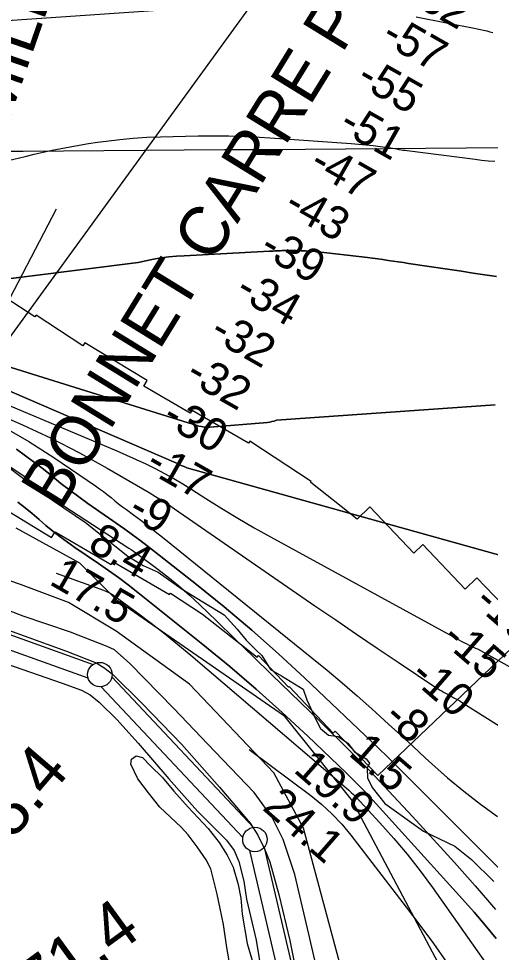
# Model space of a CAD drawing. Extents: x 3540316 to 3578335, y 553172 to 578787.
# Drawn here: x 3547761 to 3548726, y 563019 to 564929 of the extents above; entities that cross this region are included whole.
import ezdxf

# ---------------------------------------------------------------- set-up
doc = ezdxf.new("R2010")
doc.units = 0
for name, color, linetype in [('V-CHAN-NAID', 7, 'Continuous'), ('V-FLOD-BASE', 7, 'Continuous'), ('V-GRID-MAJR', 7, 'Continuous'), ('V-LEVE-TOET', 7, 'Continuous'), ('V-RIVR-EDGE', 7, 'Continuous'), ('V-RIVR-RANG', 7, 'Continuous'), ('V-RRAP-RVMT', 7, 'Continuous'), ('V-SITE-VEGE', 7, 'Continuous'), ('V-SURV-IDEN', 7, 'Continuous'), ('V-SURV-LINE', 7, 'Continuous'), ('V-TOPO-DPTH', 7, 'Continuous'), ('V-TOPO-MAJR', 7, 'Continuous'), ('V-TOPO-MINR', 7, 'Continuous'), ('V-TOPO-WATR', 7, 'Continuous'), ('V-UTIL-LINE', 7, 'Continuous')]:
    doc.layers.add(name, color=color, linetype=linetype)

msp = doc.modelspace()

# ---------------------------------------------------------------- linework, layer by layer
at = {"layer": 'V-FLOD-BASE'}
msp.add_lwpolyline([(3547732.8, 563681.3), (3547859, 563635.1), (3547920.3, 563611.6), (3547936, 563602.3), (3547953.7, 563588.4), (3548014.1, 563528.4), (3548095, 563444.7), (3548172.1, 563357.5), (3548235.3, 563283.4), (3548250.7, 563259.2), (3548264.3, 563231.1), (3548275.4, 563204.2), (3548293.5, 563137.7), (3548316.5, 563043.4), (3548335.6, 562949), (3548357.9, 562845.3), (3548380.5, 562744.8), (3548397.3, 562646.1), (3548408.5, 562557.6), (3548412.6, 562529.5), (3548447.8, 562533.6)], dxfattribs=at)
at = {"layer": 'V-GRID-MAJR'}
msp.add_spline([(3544475.4, 564634.2), (3549748.1, 564672.9), (3555020.8, 564712.4), (3560293.6, 564752.7), (3565566.3, 564793.7), (3570839, 564835.5), (3576111.7, 564878.1)], degree=3, dxfattribs=at)
at = {"layer": 'V-LEVE-TOET'}
for points in [[(3548383.5, 562932.5), (3548355.2, 563056.6), (3548326.2, 563178.3), (3548302.9, 563250.2), (3548279.1, 563296.3), (3548243.1, 563346.6), (3548162.5, 563430.3), (3548078.8, 563518.3), (3547988.9, 563610.5), (3547957.7, 563638.2), (3547942.4, 563644.7), (3547867.7, 563674.4), (3547770.7, 563707), (3547718.8, 563726.6)], [(3547720, 563614.9), (3547850.4, 563570), (3547889.7, 563555.4), (3547907.8, 563546.1), (3547925.9, 563530.9), (3547962.2, 563495.9), (3548006.1, 563447.2), (3548068.5, 563374), (3548127.3, 563307.8), (3548186.9, 563249), (3548202, 563227.6), (3548211.9, 563205.3), (3548222, 563165), (3548227.7, 563128.2), (3548247.1, 563044.1), (3548259, 562973.2)]]:
    msp.add_lwpolyline(points, dxfattribs=at)
at = {"layer": 'V-RIVR-EDGE'}
for points in [[(3547734, 564019.6), (3547780.2, 563988.3), (3547786.1, 563975.7), (3547832.9, 563943.1), (3547898.2, 563898.5), (3547985.1, 563829.9), (3548016.3, 563810.6), (3548046.8, 563797.3), (3548096, 563762.4), (3548138.5, 563736.5), (3548181.7, 563709.9), (3548208.6, 563680.5), (3548226.6, 563657.6), (3548247.6, 563637.7), (3548258.9, 563626.3), (3548276.9, 563598), (3548299.1, 563584.8), (3548343.4, 563557.7), (3548351.2, 563536), (3548370.3, 563494), (3548379.2, 563477.1), (3548395.4, 563463.3), (3548415.2, 563460.8), (3548435, 563447), (3548448.8, 563429.5), (3548472.1, 563415.1), (3548479.3, 563406.6), (3548474.5, 563395.8), (3548475, 563376.6), (3548484.6, 563356.8), (3548510.3, 563323.7), (3548589.4, 563267.1)], [(3548589.4, 563267.1), (3548653.6, 563236.3), (3548687.7, 563209.2), (3548733.3, 563164.1)]]:
    msp.add_lwpolyline(points, dxfattribs=at)
at = {"layer": 'V-RIVR-RANG'}
msp.add_line((3547430.8, 563760.8), (3547839.1, 564540.3), dxfattribs=at)
at = {"layer": 'V-RRAP-RVMT'}
for p, q in [((3547794.4, 564319.1), (3547685.1, 564390.8)), ((3547796.9, 564322.9), (3547794.4, 564319.1)), ((3547892.8, 564260), (3547796.9, 564322.9)), ((3547896.8, 564266.5), (3547892.8, 564260)), ((3548024.1, 564189.1), (3547896.8, 564266.5)), ((3548017.2, 564177.8), (3548024.1, 564189.1)), ((3548112.6, 564122), (3548017.2, 564177.8)), ((3548116.1, 564128), (3548112.6, 564122)), ((3548231.6, 564060.6), (3548116.1, 564128)), ((3548234.3, 564064.8), (3548231.6, 564060.6)), ((3548360.1, 563982.2), (3548234.3, 564064.8)), ((3548359.1, 563980.5), (3548360.1, 563982.2)), ((3548454, 563905.6), (3548359.1, 563980.5)), ((3547701.5, 563945.2), (3547828.8, 563867.8)), ((3548480, 563930.4), (3548454, 563905.6)), ((3548570, 563836.2), (3548480, 563930.4)), ((3547828.8, 563867.8), (3547836.1, 563879.7)), ((3547836.1, 563879.7), (3547950.7, 563812.9)), ((3548588.1, 563853.4), (3548570, 563836.2)), ((3548675.1, 563762.5), (3548588.1, 563853.4)), ((3547950.7, 563812.9), (3547954.2, 563818.8)), ((3547954.2, 563818.8), (3548070.2, 563751.1)), ((3548699.1, 563785.4), (3548675.1, 563762.5)), ((3548804.4, 563675.3), (3548699.1, 563785.4)), ((3548070.2, 563751.1), (3548072.1, 563754.3)), ((3548072.1, 563754.3), (3548137.7, 563711.2)), ((3548137.7, 563711.2), (3548249.3, 563623)), ((3548496.4, 563380.8), (3548804.4, 563675.3)), ((3548249.3, 563623), (3548252, 563626.4)), ((3548252, 563626.4), (3548313.7, 563561.9)), ((3548313.7, 563561.9), (3548314.6, 563562.8)), ((3548314.6, 563562.8), (3548405.2, 563468)), ((3548405.2, 563468), (3548409.3, 563471.9)), ((3548409.3, 563471.9), (3548496.4, 563380.8))]:
    msp.add_line(p, q, dxfattribs=at)
at = {"layer": 'V-SITE-VEGE'}
for p, q in [((3547755.4, 563887.8), (3547885.7, 563816.1)), ((3547885.7, 563816.1), (3547960.7, 563741.1)), ((3547765, 563772.1), (3547720.8, 563787)), ((3547863.4, 563734.9), (3547765, 563772.1)), ((3547960.7, 563676.2), (3547863.4, 563734.9)), ((3547960.7, 563741.1), (3548303.5, 563504.4)), ((3548111, 563567.9), (3547960.7, 563676.2)), ((3548283.5, 563386.2), (3548111, 563567.9)), ((3548303.5, 563504.4), (3548443.6, 563329.4)), ((3548344.4, 563273.2), (3548283.5, 563386.2)), ((3548443.6, 563329.4), (3548640.5, 562958.2)), ((3548420.4, 562989.1), (3548344.4, 563273.2))]:
    msp.add_line(p, q, dxfattribs=at)
msp.add_lwpolyline([(3548194.2, 562990), (3548187.3, 563029), (3548180.4, 563076.3), (3548173.9, 563108.7), (3548167.8, 563138.3), (3548154.5, 563189.8), (3548145, 563208.5), (3548126.5, 563235.4), (3548107.9, 563259.5), (3548094.1, 563275.4), (3548050.5, 563316.5), (3548026.8, 563345.3), (3548005.5, 563374.5), (3547991.2, 563404.5), (3547992.3, 563414.2), (3548001.7, 563421), (3548014.6, 563417.9), (3548031.5, 563400.8), (3548055.5, 563377.2), (3548079.2, 563349.2), (3548108.3, 563316.1), (3548148.9, 563272.3), (3548171.8, 563243.9), (3548188, 563217.8), (3548200.6, 563193.3), (3548210.3, 563158.2), (3548216.3, 563130.1), (3548218.5, 563097.6), (3548228.7, 563037.1), (3548241.1, 562995.8)], dxfattribs=at)
at = {"layer": 'V-SURV-LINE'}
for points in [[(3547475.2, 563765.6), (3547913.9, 563608.3)], [(3547903.8, 563580), (3547465, 563737.3)], [(3547952.3, 563583.1), (3548242, 563275)], [(3548220.2, 563254.5), (3547930.4, 563562.6)], [(3548264, 563234.1), (3548394.5, 562674.7)], [(3548365.3, 562667.9), (3548234.7, 563227.3)]]:
    msp.add_lwpolyline(points, dxfattribs=at)
for centre in [(3547927.6, 563587.4), (3548244.8, 563250.2)]:
    msp.add_circle(centre, 25, dxfattribs=at)
at = {"layer": 'V-TOPO-DPTH'}
for points in [[(3548738.8, 564402), (3548714.9, 564405.5), (3548691.1, 564409), (3548667.2, 564412.5), (3548643.4, 564416), (3548559.2, 564428.7), (3548548.7, 564430.2), (3548538.2, 564431.8), (3548527.7, 564433.4), (3548517.2, 564434.9), (3548506.7, 564436.5), (3548496.1, 564437.9), (3548485.6, 564439.2), (3548475.1, 564440.5), (3548368.1, 564452.7), (3548358.2, 564453.6), (3548348.3, 564454.3), (3548338.4, 564454.7), (3548328.5, 564454.9), (3548304.5, 564454.8), (3548300.8, 564454.8), (3548297.1, 564454.7), (3548293.4, 564454.6), (3548289.7, 564454.4), (3548286, 564454.2), (3548282.3, 564454), (3548278.6, 564453.8), (3548274.9, 564453.6), (3548100.1, 564444.4), (3548084.3, 564443.3), (3548068.5, 564441.8), (3548052.7, 564439.8), (3548037, 564437.4), (3548021.5, 564434.2), (3548006.1, 564430.2), (3547430.3, 564358.4)], [(3548738.8, 564402), (3548714.9, 564405.5), (3548691.1, 564409), (3548667.2, 564412.5), (3548643.4, 564416), (3548559.2, 564428.7), (3548548.7, 564430.2), (3548538.2, 564431.8), (3548527.7, 564433.4), (3548517.2, 564434.9), (3548506.7, 564436.5), (3548496.1, 564437.9), (3548485.6, 564439.2), (3548475.1, 564440.5), (3548368.1, 564452.7), (3548358.2, 564453.6), (3548348.3, 564454.3), (3548338.4, 564454.7), (3548328.5, 564454.9), (3548304.5, 564454.8), (3548300.8, 564454.8), (3548297.1, 564454.7), (3548293.4, 564454.6), (3548289.7, 564454.4), (3548286, 564454.2), (3548282.3, 564454), (3548278.6, 564453.8), (3548274.9, 564453.6), (3548100.1, 564444.4), (3548084.3, 564443.3), (3548068.5, 564441.8), (3548052.7, 564439.8), (3548037, 564437.4), (3548021.5, 564434.2), (3548006.1, 564430.2), (3547430.3, 564358.4)], [(3548736.1, 564139), (3548288.7, 564107.8), (3548284.2, 564106.2), (3548279.6, 564104.9), (3548275, 564103.9), (3548270.3, 564103.3), (3548152.6, 564093.7), (3548146.9, 564093.6), (3548141.2, 564093.8), (3548135.6, 564094.7), (3548130.1, 564096), (3548124.5, 564097.7), (3548119, 564099.3), (3548113.5, 564101), (3548108, 564102.7), (3547448.7, 564308.4)], [(3547448.7, 564308.4), (3548108, 564102.7), (3548113.5, 564101), (3548119, 564099.3), (3548124.5, 564097.7), (3548130.1, 564096), (3548135.6, 564094.7), (3548141.2, 564093.8), (3548146.9, 564093.6), (3548152.6, 564093.7), (3548270.3, 564103.3), (3548275, 564103.9), (3548279.6, 564104.9), (3548284.2, 564106.2), (3548288.7, 564107.8), (3548736.1, 564139)], [(3548840.8, 563805), (3548105.4, 564010.2), (3548099.8, 564012.9), (3548094.2, 564015.5), (3548088.6, 564018), (3548082.9, 564020.5), (3547592.8, 564232.4)], [(3547592.8, 564232.4), (3548082.9, 564020.5), (3548088.6, 564018), (3548094.2, 564015.5), (3548099.8, 564012.9), (3548105.4, 564010.2), (3548840.8, 563805)], [(3547709.5, 564124.6), (3547769.1, 564098.6), (3547827.9, 564071), (3547885.6, 564041), (3547942.5, 564009.5), (3548028.3, 563959.7), (3548041.6, 563951.8), (3548054.8, 563943.7), (3548067.8, 563935.2), (3548080.6, 563926.6), (3548367.7, 563728.3), (3548410.1, 563699.2), (3548452.5, 563670.2), (3548495.2, 563641.4), (3548537.9, 563612.8), (3548615.2, 563561.2), (3548619.4, 563558.5), (3548623.6, 563555.9), (3548627.9, 563553.4), (3548632.2, 563551), (3548636.2, 563548.8), (3548640.2, 563546.7), (3548644.1, 563544.5), (3548648.1, 563542.3), (3548652, 563540.1), (3548656, 563537.9), (3548659.9, 563535.7), (3548663.9, 563533.5), (3548667.8, 563531.3), (3549862, 562780.5)], [(3547709.5, 564124.6), (3547769.1, 564098.6), (3547827.9, 564071), (3547885.6, 564041), (3547942.5, 564009.5), (3548028.3, 563959.7), (3548041.6, 563951.8), (3548054.8, 563943.7), (3548067.8, 563935.2), (3548080.6, 563926.6), (3548367.7, 563728.3), (3548410.1, 563699.2), (3548452.5, 563670.2), (3548495.2, 563641.4), (3548537.9, 563612.8), (3548615.2, 563561.2), (3548619.4, 563558.5), (3548623.6, 563555.9), (3548627.9, 563553.4), (3548632.2, 563551), (3548636.2, 563548.8), (3548640.2, 563546.7), (3548644.1, 563544.5), (3548648.1, 563542.3), (3548652, 563540.1), (3548656, 563537.9), (3548659.9, 563535.7), (3548663.9, 563533.5), (3548667.8, 563531.3), (3549862, 562780.5)], [(3548756.5, 563178.8), (3548522.1, 563413.1), (3548516, 563419.1), (3548509.9, 563425.1), (3548503.8, 563431), (3548497.6, 563436.9), (3548347, 563579.9), (3548293.1, 563629.7), (3548238.3, 563678.5), (3548182.1, 563725.8), (3548125.1, 563772.1), (3548039.4, 563839.6), (3548024.4, 563851.2), (3548009.3, 563862.6), (3547994, 563873.7), (3547978.5, 563884.7), (3547902.9, 563937.5), (3547884.3, 563950.8), (3547865.8, 563964.5), (3547847.7, 563978.6), (3547829.9, 563993.1), (3547812, 564007.5), (3547793.9, 564021.6), (3547775.5, 564035.2), (3547756.8, 564048.5)], [(3547756.8, 564048.5), (3547775.5, 564035.2), (3547793.9, 564021.6), (3547812, 564007.5), (3547829.9, 563993.1), (3547847.7, 563978.6), (3547865.8, 563964.5), (3547884.3, 563950.8), (3547902.9, 563937.5), (3547978.5, 563884.7), (3547994, 563873.7), (3548009.3, 563862.6), (3548024.4, 563851.2), (3548039.4, 563839.6), (3548125.1, 563772.1), (3548182.1, 563725.8), (3548238.3, 563678.5), (3548293.1, 563629.7), (3548347, 563579.9), (3548497.6, 563436.9), (3548503.8, 563431), (3548509.9, 563425.1), (3548516, 563419.1), (3548522.1, 563413.1), (3548756.5, 563178.8)], [(3548738.3, 563047.3), (3548716.1, 563074.7), (3548693.2, 563101.6), (3548669.8, 563128), (3548479.7, 563337.3), (3548467.8, 563350.1), (3548455.7, 563362.8), (3548443.3, 563375.2), (3548430.8, 563387.4), (3548352.9, 563461.7), (3548300.7, 563510.2), (3548247.6, 563557.8), (3548193.3, 563604), (3548138.2, 563649.3), (3548005.3, 563755.6), (3547985.5, 563771), (3547965.5, 563786.1), (3547945.1, 563800.7), (3547924.5, 563815), (3547876.4, 563847.4), (3547861.1, 563858.1), (3547846.2, 563869.1), (3547831.6, 563880.8), (3547817.3, 563892.7), (3547803.2, 563904.8), (3547788.9, 563916.8), (3547774.4, 563928.5), (3547759.8, 563940.1)]]:
    msp.add_lwpolyline(points, dxfattribs=at)
at = {"layer": 'V-TOPO-MAJR'}
msp.add_lwpolyline([(3547704.7, 564631.2), (3547774.7, 564647.6), (3547793.1, 564651.9), (3547811.5, 564656), (3547830, 564660), (3547848.4, 564663.8), (3547866.9, 564667.4), (3547885.5, 564670.8), (3547904.1, 564673.8), (3547922.8, 564676.5), (3547940.6, 564679), (3547968.3, 564682.3), (3547996, 564684.9), (3548023.8, 564686.7), (3548051.6, 564687.8), (3548128.9, 564689.5), (3548149.8, 564689.8), (3548170.7, 564689.8), (3548191.6, 564689.4), (3548212.5, 564688.8), (3548233.4, 564687.8), (3548254.3, 564686.8), (3548275.1, 564685.5), (3548296, 564684.2), (3548441.9, 564674.1), (3548456.8, 564672.9), (3548471.6, 564671.5), (3548486.5, 564669.8), (3548501.3, 564667.8), (3548522.3, 564664.8), (3548526.5, 564664.2), (3548530.8, 564663.5), (3548535.1, 564662.8), (3548539.4, 564662), (3548543.7, 564661.3), (3548548, 564660.6), (3548552.3, 564660), (3548556.6, 564659.4), (3548695.3, 564641.6), (3548708.7, 564640), (3548722.1, 564638.7), (3548735.5, 564637.8)], dxfattribs=at)
at = {"layer": 'V-TOPO-MINR'}
for points in [[(3547728.5, 564925), (3548374.6, 564969.7)], [(3548574.4, 564932.8), (3548595.3, 564928.9), (3548616.2, 564925), (3548637.1, 564920.9), (3548658, 564916.8), (3548686.8, 564911), (3548693.3, 564909.7), (3548699.7, 564908.4), (3548706.2, 564907), (3548712.6, 564905.6), (3548719, 564904.1), (3548725.4, 564902.7), (3548731.8, 564901.2)], [(3547430.3, 564358.4), (3548006.1, 564430.2), (3548021.5, 564434.2), (3548037, 564437.4), (3548052.7, 564439.8), (3548068.5, 564441.8), (3548084.3, 564443.3), (3548100.1, 564444.4), (3548274.9, 564453.6), (3548278.6, 564453.8), (3548282.3, 564454), (3548286, 564454.2), (3548289.7, 564454.4), (3548293.4, 564454.6), (3548297.1, 564454.7), (3548300.8, 564454.8), (3548304.5, 564454.8), (3548328.5, 564454.9), (3548338.4, 564454.7), (3548348.3, 564454.3), (3548358.2, 564453.6), (3548368.1, 564452.7), (3548475.1, 564440.5), (3548485.6, 564439.2), (3548496.1, 564437.9), (3548506.7, 564436.5), (3548517.2, 564434.9), (3548527.7, 564433.4), (3548538.2, 564431.8), (3548548.7, 564430.2), (3548559.2, 564428.7), (3548643.4, 564416), (3548667.2, 564412.5), (3548691.1, 564409), (3548714.9, 564405.5), (3548738.8, 564402)], [(3547448.7, 564308.4), (3548108, 564102.7), (3548113.5, 564101), (3548119, 564099.3), (3548124.5, 564097.7), (3548130.1, 564096), (3548135.6, 564094.7), (3548141.2, 564093.8), (3548146.9, 564093.6), (3548152.6, 564093.7), (3548270.3, 564103.3), (3548275, 564103.9), (3548279.6, 564104.9), (3548284.2, 564106.2), (3548288.7, 564107.8), (3548736.1, 564139)], [(3547435.9, 564266.9), (3547962.1, 564045.1), (3547982, 564036.5), (3548001.7, 564027.6), (3548021.3, 564018.4), (3548040.8, 564008.9), (3548059.9, 563998.9), (3548078.9, 563988.5), (3548097.5, 563977.5), (3548115.9, 563966.1), (3548144.3, 563947.8), (3548177, 563927.3), (3548209.9, 563907.3), (3548243.2, 563888), (3548276.8, 563869.2), (3548657.3, 563661.2), (3548662.2, 563658.6), (3548667.1, 563656), (3548672, 563653.4), (3548676.9, 563650.9), (3548681.5, 563648.5), (3548684.2, 563647.2), (3548686.8, 563645.9), (3548689.6, 563644.7), (3548692.3, 563643.5), (3548695, 563642.3), (3548697.8, 563641.1), (3548700.5, 563640), (3549222.3, 563349.2)], [(3547592.8, 564232.4), (3548082.9, 564020.5), (3548088.6, 564018), (3548094.2, 564015.5), (3548099.8, 564012.9), (3548105.4, 564010.2), (3548840.8, 563805)], [(3547709.5, 564124.6), (3547769.1, 564098.6), (3547827.9, 564071), (3547885.6, 564041), (3547942.5, 564009.5), (3548028.3, 563959.7), (3548041.6, 563951.8), (3548054.8, 563943.7), (3548067.8, 563935.2), (3548080.6, 563926.6), (3548367.7, 563728.3), (3548410.1, 563699.2), (3548452.5, 563670.2), (3548495.2, 563641.4), (3548537.9, 563612.8), (3548615.2, 563561.2), (3548619.4, 563558.5), (3548623.6, 563555.9), (3548627.9, 563553.4), (3548632.2, 563551), (3548636.2, 563548.8), (3548640.2, 563546.7), (3548644.1, 563544.5), (3548648.1, 563542.3), (3548652, 563540.1), (3548656, 563537.9), (3548659.9, 563535.7), (3548663.9, 563533.5), (3548667.8, 563531.3), (3549862, 562780.5)], [(3547728.9, 564094.9), (3547781.9, 564064.6), (3547833.6, 564031.7), (3547918.6, 563973.4), (3547926.7, 563967.7), (3547934.8, 563961.8), (3547942.7, 563955.7), (3547950.4, 563949.5), (3547958.2, 563943.2), (3547966, 563937.1), (3547973.9, 563931), (3547981.9, 563925.1), (3547996.1, 563914.6), (3548011.2, 563903.4), (3548026.2, 563892.1), (3548041, 563880.5), (3548055.7, 563868.8), (3548361.5, 563622), (3548392.6, 563596.5), (3548423.4, 563570.6), (3548453.7, 563544.2), (3548483.7, 563517.5), (3548493, 563509.1), (3548518.2, 563486.3), (3548543.3, 563463.4), (3548568.3, 563440.5), (3548593.3, 563417.5), (3548606.9, 563405.1), (3548639.1, 563376.6), (3548672.1, 563348.9), (3548706.2, 563322.6), (3548741, 563297.2)], [(3547737.8, 564014), (3547766, 563992.4), (3547794.8, 563971.8), (3547824.2, 563951.9), (3547986.9, 563846.3), (3547991.7, 563843.1), (3547996.4, 563839.9), (3548001.1, 563836.6), (3548005.7, 563833.3), (3548043.3, 563805.4), (3548066.4, 563787.7), (3548088.9, 563769.3), (3548110.7, 563750.1), (3548132, 563730.2), (3548165.9, 563697.3), (3548203.8, 563660.6), (3548241.6, 563623.8), (3548279.5, 563587.1), (3548317.4, 563550.4), (3548357.7, 563511.4), (3548378.2, 563491.5), (3548398.7, 563471.4), (3548419.1, 563451.3), (3548439.4, 563431.1), (3548459.6, 563410.8), (3548479.6, 563390.3), (3548499.4, 563369.6), (3548519.1, 563348.8), (3548567.1, 563297.3), (3548610.4, 563250.3), (3548653.3, 563203), (3548695.5, 563155.1), (3548737.3, 563106.9)], [(3547759.8, 563940.1), (3547774.4, 563928.5), (3547788.9, 563916.8), (3547803.2, 563904.8), (3547817.3, 563892.7), (3547831.6, 563880.8), (3547846.2, 563869.1), (3547861.1, 563858.1), (3547876.4, 563847.4), (3547924.5, 563815), (3547945.1, 563800.7), (3547965.5, 563786.1), (3547985.5, 563771), (3548005.3, 563755.6), (3548138.2, 563649.3), (3548193.3, 563604), (3548247.6, 563557.8), (3548300.7, 563510.2), (3548352.9, 563461.7), (3548430.8, 563387.4), (3548443.3, 563375.2), (3548455.7, 563362.8), (3548467.8, 563350.1), (3548479.7, 563337.3), (3548669.8, 563128), (3548693.2, 563101.6), (3548716.1, 563074.7), (3548738.3, 563047.3)], [(3547837.9, 563794.7), (3547935, 563760), (3547941.3, 563757.4), (3547947.5, 563754.5), (3547953.5, 563751), (3547959.2, 563747.1), (3548004.4, 563713.8), (3548032.3, 563692.8), (3548060, 563671.3), (3548087.1, 563649.3), (3548114, 563626.9), (3548431.8, 563355.6), (3548436.8, 563351.1), (3548441.7, 563346.6), (3548446.4, 563341.9), (3548451, 563337.1), (3548500.3, 563284.2), (3548528.8, 563252.4), (3548556.4, 563219.8), (3548582.6, 563186.1), (3548608, 563151.7), (3548751.4, 562949)], [(3548233.1, 563434), (3548359.1, 563339.9), (3548381.5, 563321.7), (3548402.9, 563302.3), (3548422.5, 563281.3), (3548441.1, 563259.1), (3548554.1, 563112), (3548582.2, 563074.8), (3548609.9, 563037.3), (3548637, 562999.4), (3548663.8, 562961.2), (3548692.8, 562918.9), (3548704.8, 562901.6), (3548716.8, 562884.5), (3548729, 562867.4)]]:
    msp.add_lwpolyline(points, dxfattribs=at)
at = {"layer": 'V-TOPO-WATR'}
msp.add_lwpolyline([(3547756.8, 564048.5), (3547775.5, 564035.2), (3547793.9, 564021.6), (3547812, 564007.5), (3547829.9, 563993.1), (3547847.7, 563978.6), (3547865.8, 563964.5), (3547884.3, 563950.8), (3547902.9, 563937.5), (3547978.5, 563884.7), (3547994, 563873.7), (3548009.3, 563862.6), (3548024.4, 563851.2), (3548039.4, 563839.6), (3548125.1, 563772.1), (3548182.1, 563725.8), (3548238.3, 563678.5), (3548293.1, 563629.7), (3548347, 563579.9), (3548497.6, 563436.9), (3548503.8, 563431), (3548509.9, 563425.1), (3548516, 563419.1), (3548522.1, 563413.1), (3548756.5, 563178.8)], dxfattribs=at)
at = {"layer": 'V-UTIL-LINE'}
msp.add_line((3547539.2, 563996.7), (3549252.4, 566353.1), dxfattribs=at)

# ---------------------------------------------------------------- texts
at = {"layer": 'V-CHAN-NAID'}
for s, rotation, p in [('BONNET CARRE POINT "133" (133.6)', 58.3713, (3547846.4, 563920.2)), ('MILE "133" (134.0)', 70.8876, (3547739, 564712.1))]:
    msp.add_text(s, height=100, rotation=rotation, dxfattribs=at).set_placement(p)
at = {"layer": 'V-RIVR-RANG'}
for s, rotation, p in [('-62', 330.3602, (3548549.6, 564969.4)), ('-57', 330.3602, (3548500.1, 564882.4)), ('-55', 330.3602, (3548449.3, 564796.3)), ('-51', 330.3602, (3548413.2, 564701.8)), ('-47', 330.3602, (3548352.9, 564621)), ('-43', 330.3602, (3548300.7, 564535.7)), ('-39', 330.3602, (3548250.8, 564449)), ('-34', 330.3602, (3548201.2, 564362.2)), ('-32', 330.3602, (3548149, 564276.9)), ('-32', 330.3602, (3548099.3, 564190.1)), ('-30', 330.3602, (3548051.3, 564102.4)), ('-17', 330.3602, (3548017.2, 564006.7)), ('-9', 330.3602, (3547981.3, 563912.1)), ('8.4', 330.0783, (3547900, 563843.7)), ('17.5', 330.0783, (3547821.5, 563773.5)), ('-18', 319.134, (3548690.1, 563731.4)), ('-15', 319.134, (3548623.7, 563656.6)), ('-10', 319.134, (3548558.6, 563580.7)), ('-8', 319.134, (3548504.8, 563495)), ('1.5', 319.134, (3548434, 563424)), ('19.9', 318.8483, (3548321.6, 563389.9)), ('24.1', 318.8483, (3548257.9, 563312.7))]:
    msp.add_text(s, height=67, rotation=rotation, dxfattribs=at).set_placement(p)
at = {"layer": 'V-SURV-IDEN'}
for s, rotation, p in [('2248+08.4', 49.4575, (3547455.1, 562905.1)), ('2252+71.4', 36.0766, (3547501.8, 562679.8))]:
    msp.add_text(s, height=100, rotation=rotation, dxfattribs=at).set_placement(p)

doc.saveas('drawing.dxf')
